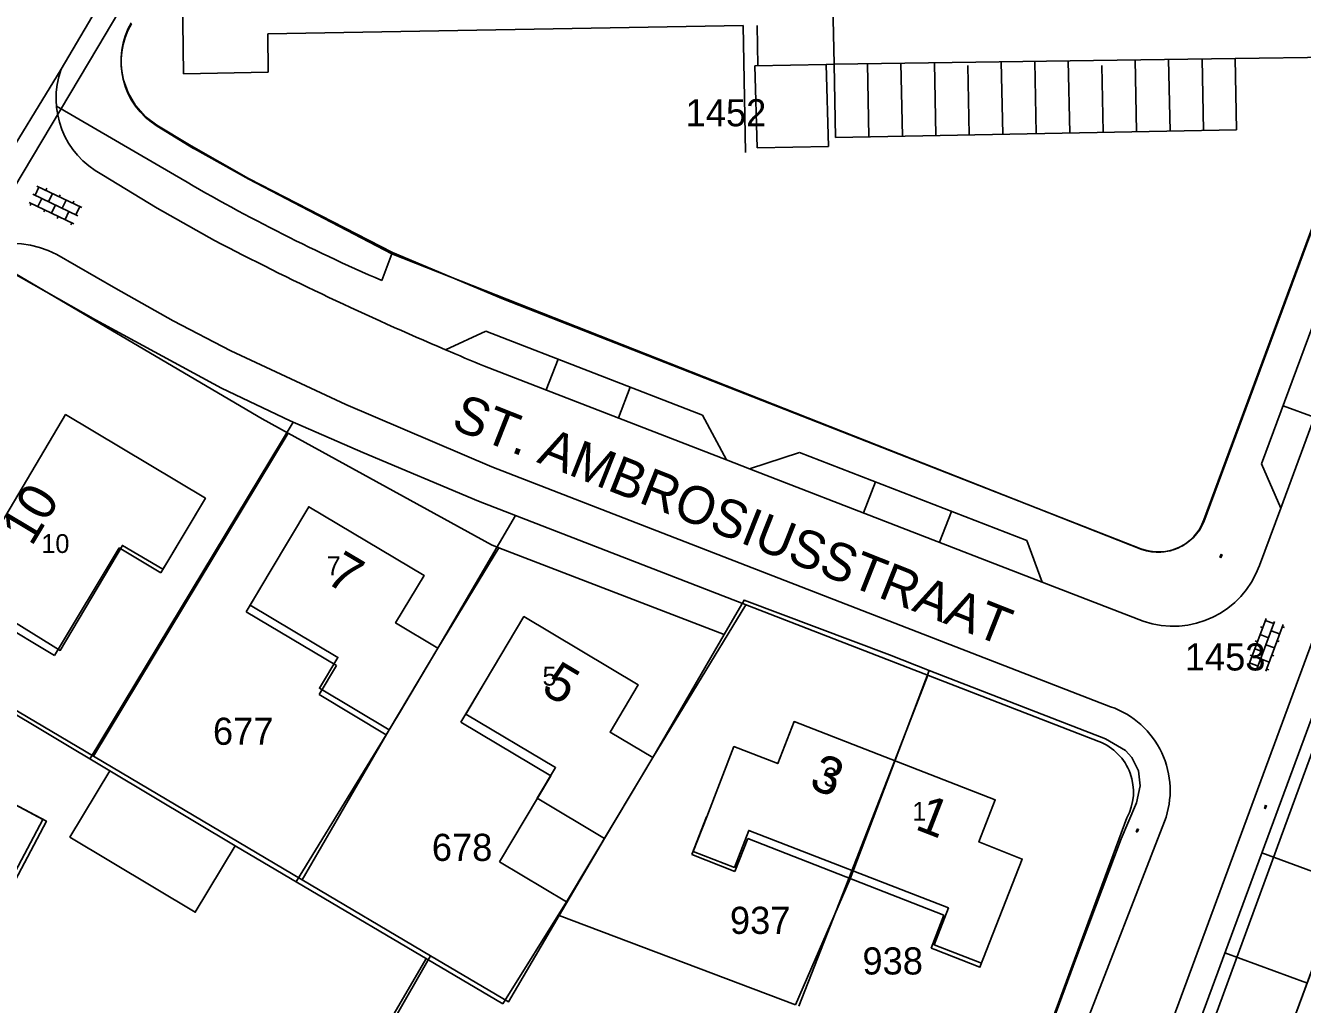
# Model space of a CAD drawing. Extents: x 148816 to 151297, y 399515 to 402500.
# Drawn here: x 149828.5 to 149913.2, y 401061.3 to 401126.2 of the extents above; entities that cross this region are included whole.
import ezdxf

# ---------------------------------------------------------------- set-up
doc = ezdxf.new("R2010")
doc.units = 0
for name, color, linetype in [('B01 Hoofdgebouw  [D] Norm', 7, 'Continuous'), ('B01 Hoofdgebouw  [T] Norm', 7, 'Continuous'), ('B01 hoofgebouw', 7, 'Continuous'), ('B02 Bijgebouw  [D] Norm', 7, 'Continuous'), ('B07 Tussenmuur  [D] Norm', 7, 'Continuous'), ('G01 perceelsgrens', 7, 'Continuous'), ('S02 Open verharding  Norm', 7, 'Continuous'), ('T04 Haag heg  [D] Gem', 7, 'Continuous'), ('T04 Haag heg  [D] Norm', 7, 'Continuous'), ('V00 Kant verharding algemeen  [D] Norm', 7, 'Continuous'), ('V00 Kant verharding algemeen  [T] Norm', 7, 'Continuous'), ('V00 Kant verharding algemeen secundair  [D] Gem', 7, 'Continuous'), ('V00 Kant verharding algemeen secundair  [T] Gem', 7, 'Continuous'), ('V00 Kant verharding algemeen secundair  [T] Norm', 7, 'Continuous'), ('Z01 perceelnummer', 7, 'Continuous'), ('Z02 huisnummer', 7, 'Continuous'), ('Z02 Huisnummer  [Tekst] Norm', 7, 'Continuous'), ('Z06 straatnaam', 7, 'Continuous')]:
    doc.layers.add(name, color=color, linetype=linetype)

msp = doc.modelspace()

# ---------------------------------------------------------------- linework, layer by layer
at = {"layer": 'B01 Hoofdgebouw  [D] Norm'}
for p, q in [((149837.494, 401089.918), (149840.45, 401094.86)), ((149830.45, 401084.431), (149834.724, 401091.575)), ((149834.724, 401091.575), (149837.494, 401089.918)), ((149843.158, 401087.334), (149844.752, 401090.009)), ((149825.67, 401087.291), (149830.45, 401084.431)), ((149849.149, 401083.763), (149843.158, 401087.334)), ((149847.996, 401081.829), (149849.149, 401083.763)), ((149857.4, 401080.007), (149859.015, 401082.713)), ((149852.456, 401079.17), (149847.996, 401081.829)), ((149853.32, 401080.62), (149852.456, 401079.17)), ((149863.37, 401076.443), (149857.4, 401080.007)), ((149824.39, 401076.35), (149829.664, 401073.554)), ((149859.965, 401070.739), (149863.37, 401076.443)), ((149829.664, 401073.554), (149825.693, 401066.062)), ((149867.569, 401073.36), (149864.418, 401068.081)), ((149873.698, 401073.725), (149872.719, 401071.221)), ((149875.577, 401070.103), (149876.431, 401072.286)), ((149876.431, 401072.286), (149889.456, 401067.19)), ((149864.418, 401068.081), (149859.965, 401070.739)), ((149872.719, 401071.221), (149875.577, 401070.103)), ((149889.456, 401067.19), (149888.602, 401065.007)), ((149888.602, 401065.007), (149888.85, 401064.91))]:
    msp.add_line(p, q, dxfattribs=at)
at = {"layer": 'B01 Hoofdgebouw  [T] Norm'}
for p, q in [((149831.17, 401100.41), (149826.92, 401093.24)), ((149840.45, 401094.86), (149831.17, 401100.41)), ((149844.75, 401090.01), (149847.31, 401094.3)), ((149847.31, 401094.3), (149854.96, 401089.74)), ((149854.96, 401089.74), (149853.07, 401086.59)), ((149859.02, 401082.71), (149861.58, 401087.01)), ((149861.58, 401087.01), (149869.17, 401082.48)), ((149853.07, 401086.59), (149855.88, 401084.91)), ((149855.88, 401084.91), (149853.32, 401080.62)), ((149869.17, 401082.48), (149867.3, 401079.34)), ((149879.51, 401080.04), (149878.43, 401077.25)), ((149892.86, 401074.86), (149879.51, 401080.04)), ((149867.3, 401079.34), (149870.13, 401077.65)), ((149875.52, 401078.38), (149873.71, 401073.72)), ((149878.43, 401077.25), (149875.52, 401078.38)), ((149870.13, 401077.65), (149867.57, 401073.36)), ((149906.09, 401042.48), (149918.56, 401076.26)), ((149891.77, 401072.06), (149892.86, 401074.86)), ((149894.65, 401070.92), (149891.77, 401072.06)), ((149891.84, 401063.74), (149894.65, 401070.92)), ((149888.85, 401064.91), (149891.84, 401063.74))]:
    msp.add_line(p, q, dxfattribs=at)
at = {"layer": 'B01 hoofgebouw'}
for points in [[(149837.89, 401090.57), (149840.45, 401094.86), (149831.17, 401100.41), (149826.92, 401093.24), (149825.89, 401093.84), (149823.25, 401089.42), (149824.73, 401088.51), (149824.44, 401088.03), (149825.67, 401087.29)], [(149844.75, 401090.01), (149847.31, 401094.3), (149854.96, 401089.74), (149853.07, 401086.59), (149855.88, 401084.91), (149853.32, 401080.62)], [(149824.73, 401088.51), (149830.819, 401084.766), (149834.951, 401091.737), (149837.636, 401090.145), (149837.89, 401090.57)], [(149844.75, 401090.01), (149843.415, 401087.772), (149849.24, 401084.3), (149848.019, 401082.252), (149852.647, 401079.493), (149853.32, 401080.62)], [(149859.02, 401082.71), (149861.58, 401087.01), (149869.17, 401082.48), (149867.3, 401079.34), (149870.13, 401077.651), (149867.57, 401073.36)], [(149859.02, 401082.71), (149857.73, 401080.544), (149863.686, 401076.989), (149862.469, 401074.951), (149866.931, 401072.288), (149867.57, 401073.36)], [(149888.85, 401064.91), (149891.84, 401063.74), (149894.65, 401070.92), (149891.77, 401072.06), (149892.86, 401074.86), (149879.51, 401080.04), (149878.43, 401077.25), (149875.52, 401078.38), (149873.71, 401073.72)], [(149820.42, 401068.86), (149825.939, 401065.938), (149829.909, 401073.428), (149824.39, 401076.35)], [(149913.87, 401044.95), (149912.15, 401040.26), (149906.09, 401042.48), (149918.56, 401076.26), (149923.25, 401074.53)], [(149873.71, 401073.72), (149872.818, 401071.422), (149875.552, 401070.362), (149876.506, 401072.821), (149889.749, 401067.682), (149888.8, 401065.236), (149891.948, 401064.015)]]:
    msp.add_lwpolyline(points, dxfattribs=at)
at = {"layer": 'B02 Bijgebouw  [D] Norm'}
msp.add_lwpolyline([(149834.11, 401076.782), (149842.416, 401071.802), (149839.773, 401067.393), (149831.467, 401072.373)], close=True, dxfattribs=at)
at = {"layer": 'B07 Tussenmuur  [D] Norm'}
msp.add_line((149886.185, 401077.45), (149883.153, 401069.636), dxfattribs=at)
msp.add_line((149886.185, 401077.45), (149883.153, 401069.636), dxfattribs=at)
at = {"layer": 'G01 perceelsgrens'}
for points in [[(149871.927, 401189.769), (149865.832, 401179.624), (149848.576, 401150.506), (149833.324, 401124.798), (149825.246, 401111.283)], [(149953.861, 401147.921), (149943.422, 401148.915), (149939.295, 401146.447), (149914.745, 401080.37), (149904.752, 401053.114), (149901.28, 401043.766), (149903.688, 401039.379)], [(149882.862, 401144.745), (149920.315, 401130.07), (149906.688, 401093.302), (149906.405, 401092.739), (149906.006, 401092.252), (149905.518, 401091.856), (149904.966, 401091.557)], [(149835, 401122.681), (149835.322, 401121.763), (149835.811, 401120.922), (149836.456, 401120.193), (149837.236, 401119.61), (149839.498, 401118.252), (149843.319, 401116.084), (149852.858, 401111.179), (149860.237, 401108.065), (149902.519, 401091.51)], [(149845.942, 401099.186), (149844.216, 401100.136), (149825.246, 401111.283)], [(149833.018, 401077.742), (149845.942, 401099.186)], [(149859.92, 401091.572), (149859.43, 401091.761), (149845.942, 401099.186)], [(149846.877, 401069.543), (149852.647, 401079.493), (149855.88, 401084.91), (149859.92, 401091.572)], [(149874.865, 401085.813), (149859.92, 401091.572)], [(149812.561, 401089.844), (149833.018, 401077.742)], [(149888.466, 401083.443), (149885.837, 401084.462), (149876.189, 401088.104), (149874.865, 401085.813)], [(149863.928, 401067.177), (149866.931, 401072.288), (149870.13, 401077.651), (149874.865, 401085.813)], [(149879.609, 401061.239), (149883.237, 401069.608), (149888.466, 401083.443)], [(149895.018, 401055.674), (149898.243, 401064.416), (149901.2, 401072.267), (149902.225, 401074.66), (149902.477, 401075.779), (149902.359, 401076.777), (149901.928, 401077.661), (149901.508, 401078.133), (149900.163, 401078.908), (149888.466, 401083.443)], [(149833.018, 401077.742), (149846.877, 401069.543)], [(149846.877, 401069.543), (149855.393, 401064.505)], [(149855.393, 401064.505), (149860.563, 401061.447), (149863.928, 401067.177)], [(149863.928, 401067.177), (149879.609, 401061.239)], [(149852.762, 401059.889), (149855.393, 401064.505)]]:
    msp.add_lwpolyline(points, dxfattribs=at)
for centre, radius, start, end in [((149839.918, 401123.885), 5.063, 150.0929, 193.75449), ((149903.684, 401094.56), 3.265, 249.09185, 293.10886)]:
    msp.add_arc(centre, radius, start, end, dxfattribs=at)
at = {"layer": 'S02 Open verharding  Norm'}
for p, q in [((149829.272, 401115.578), (149832.247, 401114.15)), ((149829.012, 401115.037), (149831.987, 401113.609)), ((149829.407, 401115.513), (149829.147, 401114.972)), ((149829.598, 401114.755), (149829.338, 401114.214)), ((149829.858, 401115.296), (149829.923, 401115.431)), ((149830.308, 401115.08), (149830.049, 401114.539)), ((149830.759, 401114.864), (149830.824, 401114.999)), ((149828.752, 401114.496), (149831.727, 401113.068)), ((149828.888, 401114.431), (149828.823, 401114.296)), ((149829.789, 401113.998), (149829.724, 401113.863)), ((149830.5, 401114.323), (149830.24, 401113.782)), ((149831.21, 401114.647), (149830.95, 401114.106)), ((149831.141, 401113.349), (149831.401, 401113.89)), ((149831.661, 401114.431), (149831.726, 401114.566)), ((149832.111, 401114.214), (149831.852, 401113.674)), ((149830.691, 401113.565), (149830.626, 401113.43)), ((149831.592, 401113.133), (149831.527, 401112.997)), ((149907.766, 401090.931), (149907.846, 401091.147)), ((149907.775, 401090.997), (149907.789, 401090.992)), ((149907.806, 401091.039), (149907.863, 401091.018)), ((149907.81, 401091.091), (149907.824, 401091.086)), ((149907.823, 401090.91), (149907.903, 401091.126)), ((149907.897, 401091.112), (149907.841, 401091.133)), ((149907.845, 401090.971), (149907.859, 401090.966)), ((149907.88, 401091.065), (149907.894, 401091.06)), ((149907.828, 401090.924), (149907.772, 401090.945)), ((149909.68, 401083.797), (149910.822, 401086.893)), ((149910.77, 401086.752), (149911.333, 401086.544)), ((149910.243, 401083.589), (149911.385, 401086.685)), ((149910.597, 401086.283), (149910.456, 401086.335)), ((149910.806, 401083.381), (149911.948, 401086.477)), ((149911.723, 401085.868), (149911.16, 401086.075)), ((149911.896, 401086.337), (149912.037, 401086.285)), ((149910.251, 401085.345), (149910.11, 401085.397)), ((149910.424, 401085.814), (149910.987, 401085.606)), ((149910.814, 401085.137), (149911.377, 401084.929)), ((149911.55, 401085.399), (149911.691, 401085.347)), ((149909.905, 401084.407), (149909.764, 401084.458)), ((149910.078, 401084.876), (149910.641, 401084.668)), ((149910.468, 401084.199), (149911.031, 401083.991)), ((149911.204, 401084.46), (149911.345, 401084.408)), ((149909.732, 401083.937), (149910.295, 401083.73)), ((149910.858, 401083.522), (149910.998, 401083.47)), ((149910.715, 401074.278), (149910.795, 401074.494)), ((149910.777, 401074.271), (149910.721, 401074.292)), ((149910.724, 401074.344), (149910.738, 401074.339)), ((149910.755, 401074.386), (149910.812, 401074.365)), ((149910.759, 401074.438), (149910.773, 401074.433)), ((149910.772, 401074.257), (149910.852, 401074.473)), ((149910.846, 401074.459), (149910.79, 401074.48)), ((149910.794, 401074.318), (149910.808, 401074.313)), ((149910.829, 401074.412), (149910.843, 401074.407)), ((149902.215, 401072.717), (149902.295, 401072.932)), ((149902.277, 401072.71), (149902.221, 401072.731)), ((149902.224, 401072.783), (149902.238, 401072.778)), ((149902.255, 401072.825), (149902.312, 401072.804)), ((149902.259, 401072.877), (149902.273, 401072.871)), ((149902.272, 401072.696), (149902.351, 401072.912)), ((149902.346, 401072.898), (149902.29, 401072.918)), ((149902.294, 401072.757), (149902.308, 401072.752)), ((149902.329, 401072.851), (149902.343, 401072.845))]:
    msp.add_line(p, q, dxfattribs=at)
at = {"layer": 'T04 Haag heg  [D] Gem'}
for p, q in [((149846.265, 401099.919), (149832.816, 401077.594)), ((149861.027, 401093.718), (149855.88, 401084.91)), ((149812.198, 401089.875), (149834.11, 401076.782)), ((149876.304, 401087.798), (149870.13, 401077.65)), ((149888.381, 401083.118), (149886.185, 401077.45)), ((149852.456, 401079.17), (149846.501, 401069.449)), ((149842.416, 401071.802), (149860.187, 401061.304)), ((149910.549, 401071.339), (149915.934, 401069.352)), ((149883.153, 401069.636), (149879.832, 401061.148)), ((149860.187, 401061.304), (149864.418, 401068.081)), ((149855.084, 401064.272), (149848.289, 401052.689)), ((149908.098, 401064.697), (149913.499, 401062.704))]:
    msp.add_line(p, q, dxfattribs=at)
at = {"layer": 'T04 Haag heg  [D] Norm'}
for p, q in [((149839.669, 401118.08), (149837.261, 401119.547)), ((149843.337, 401116.024), (149839.527, 401118.164)), ((149843.337, 401116.024), (149852.83, 401111.09))]:
    msp.add_line(p, q, dxfattribs=at)
msp.add_arc((149839.863, 401123.818), 5, 149.62286, 238.65341, dxfattribs=at)
at = {"layer": 'V00 Kant verharding algemeen  [D] Norm'}
msp.add_line((149830.89, 401123.34), (149821.99, 401108.799), dxfattribs=at)
at = {"layer": 'V00 Kant verharding algemeen  [T] Norm'}
for p, q in [((149830.89, 401123.34), (149873.52, 401196.07)), ((149898.75, 401044.33), (149936.6, 401146.94)), ((149938.31, 401146.58), (149900.41, 401043.86)), ((149838.928, 401128.68), (149839, 401123.031)), ((149844.603, 401125.671), (149876.137, 401126.221)), ((149876.137, 401126.221), (149876.297, 401117.802)), ((149877.069, 401126.237), (149877.107, 401123.568)), ((149844.617, 401123.13), (149844.603, 401125.671)), ((149906.7, 401093.42), (149918.075, 401124.17)), ((149908.776, 401124.036), (149918.075, 401124.17)), ((149908.859, 401119.314), (149908.776, 401124.036)), ((149910.528, 401097.137), (149920.582, 401124.382)), ((149881.646, 401123.652), (149876.91, 401123.564)), ((149877.053, 401118.112), (149876.91, 401123.564)), ((149881.646, 401123.652), (149882.177, 401123.675)), ((149881.789, 401118.199), (149881.646, 401123.652)), ((149882.177, 401123.675), (149882.267, 401118.808)), ((149839, 401123.031), (149844.617, 401123.13)), ((149830.57, 401120.88), (149838.4, 401116.32)), ((149882.267, 401118.808), (149908.859, 401119.314)), ((149877.053, 401118.112), (149881.789, 401118.199)), ((149837.25, 401114.11), (149833.59, 401116.34)), ((149841.06, 401111.97), (149837.25, 401114.11)), ((149833.17, 401106.71), (149825.03, 401111.31)), ((149830.6, 401111.03), (149834.51, 401108.79)), ((149852.15, 401109.31), (149852.83, 401111.09)), ((149852.83, 401111.09), (149902.58, 401091.47)), ((149834.51, 401108.79), (149838.32, 401106.64)), ((149841.53, 401102.17), (149833.17, 401106.71)), ((149838.32, 401106.64), (149842.14, 401104.64)), ((149859.055, 401105.956), (149856.383, 401104.713)), ((149859.055, 401105.956), (149873.438, 401100.385)), ((149842.14, 401104.64), (149849.78, 401101.09)), ((149846.08, 401100), (149841.53, 401102.17)), ((149849.78, 401101.09), (149859.45, 401096.95)), ((149873.438, 401100.385), (149875.029, 401097.41)), ((149850.89, 401097.89), (149846.08, 401100)), ((149858.57, 401094.67), (149850.89, 401097.89)), ((149876.555, 401096.819), (149879.873, 401097.893)), ((149894.951, 401092.052), (149879.873, 401097.893)), ((149859.45, 401096.95), (149900.51, 401081.03)), ((149875.029, 401097.41), (149876.555, 401096.819)), ((149910.528, 401097.137), (149911.794, 401094.214)), ((149899.73, 401078.72), (149858.57, 401094.67)), ((149910.39, 401090.41), (149911.794, 401094.214)), ((149894.951, 401092.052), (149895.967, 401089.3)), ((149902.68, 401086.7), (149895.967, 401089.3)), ((149904.09, 401073.42), (149885.01, 401024.32)), ((149889.15, 401040.04), (149901.59, 401073.66))]:
    msp.add_line(p, q, dxfattribs=at)
for centre, radius, start, end in [((149836.254, 401121.388), 5.708, 160.00653, 242.17814), ((149900.921, 401221.963), 122.757, 239.38251, 246.59086), ((149827.541, 401105.103), 6.669, 62.70146, 146.33973), ((149941.519, 401304.303), 216.989, 242.42114, 246.89911), ((149903.665, 401094.505), 3.223, 250.33223, 340.32424), ((149904.662, 401092.447), 6.08, 250.97314, 340.41994), ((149898.579, 401075.474), 5.882, 339.55769, 70.83005), ((149898.449, 401075.377), 3.579, 331.32808, 69.03765)]:
    msp.add_arc(centre, radius, start, end, dxfattribs=at)
at = {"layer": 'V00 Kant verharding algemeen secundair  [D] Gem'}
for p, q in [((149884.377, 401123.702), (149884.477, 401118.85)), ((149886.597, 401123.728), (149886.696, 401118.892)), ((149888.817, 401123.762), (149888.916, 401118.935)), ((149891.041, 401123.581), (149891.135, 401118.977)), ((149893.257, 401123.822), (149893.355, 401119.019)), ((149895.477, 401123.851), (149895.575, 401119.061)), ((149897.696, 401123.883), (149897.794, 401119.104)), ((149899.923, 401123.577), (149900.014, 401119.146)), ((149902.136, 401123.944), (149902.233, 401119.188)), ((149904.356, 401123.975), (149904.453, 401119.23)), ((149906.576, 401124.001), (149906.673, 401119.273)), ((149863.852, 401104.098), (149863.058, 401102.047)), ((149868.645, 401102.241), (149867.851, 401100.19)), ((149911.955, 401101.004), (149914.019, 401100.242)), ((149884.908, 401095.942), (149884.114, 401093.891)), ((149889.944, 401093.992), (149889.149, 401091.941))]:
    msp.add_line(p, q, dxfattribs=at)
at = {"layer": 'V00 Kant verharding algemeen secundair  [T] Gem'}
msp.add_arc((149941.519, 401304.303), 216.989, 246.89911, 247.63966, dxfattribs=at)
at = {"layer": 'V00 Kant verharding algemeen secundair  [T] Norm'}
for p, q in [((149923.463, 401125.836), (149911.794, 401094.214)), ((149858.97, 401103.63), (149875.029, 401097.41)), ((149876.555, 401096.819), (149895.967, 401089.3))]:
    msp.add_line(p, q, dxfattribs=at)
msp.add_lwpolyline([(149908.665, 401130.343), (149882.036, 401129.683), (149882.177, 401123.675), (149908.776, 401124.036)], dxfattribs=at)

# ---------------------------------------------------------------- texts
at = {"layer": 'Z01 perceelnummer'}
for s, p in [('1452', (149872.312, 401119.543)), ('1453', (149905.43, 401083.432)), ('677', (149840.953, 401078.502)), ('678', (149855.475, 401070.797)), ('937', (149875.253, 401065.954)), ('938', (149884.044, 401063.26))]:
    msp.add_text(s, height=1.8, dxfattribs=at).set_placement(p)
at = {"layer": 'Z02 huisnummer'}
for s, rotation, p in [('10', 59.12471, (149828.924, 401091.606)), ('7', 329.20329, (149848.328, 401089.327)), ('5', 329.20329, (149862.644, 401082.007)), ('3', 338.77323, (149880.42, 401075.665)), ('1', 338.77323, (149887.454, 401072.934))]:
    msp.add_text(s, height=2.5, rotation=rotation, dxfattribs=at).set_placement(p)
at = {"layer": 'Z02 Huisnummer  [Tekst] Norm'}
for s, p in [('10', (149829.57, 401091.23)), ('7', (149848.5, 401089.75)), ('5', (149862.82, 401082.43)), ('3', (149881.461, 401075.739)), ('1', (149887.35, 401073.46))]:
    msp.add_text(s, height=1.25, dxfattribs=at).set_placement(p)
at = {"layer": 'Z06 straatnaam'}
msp.add_text('ST. AMBROSIUSSTRAAT', height=2.5, rotation=338.41135, dxfattribs=at).set_placement((149856.676, 401099.532))

doc.saveas('drawing.dxf')
